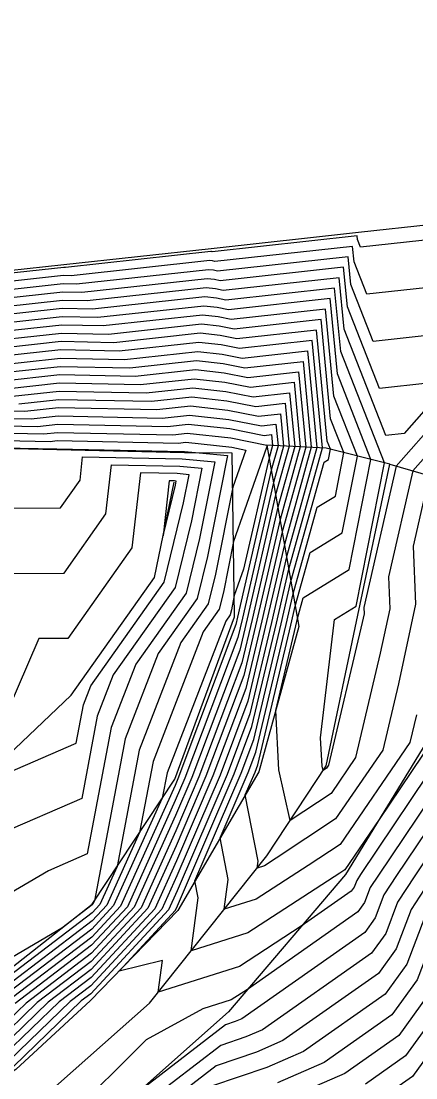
# Model space of a CAD drawing. Extents: x 2188792 to 2191981, y 386090 to 389710.
# Drawn here: x 2190880.3 to 2190902.9, y 388199.8 to 388260.4 of the extents above; entities that cross this region are included whole.
import ezdxf

# ---------------------------------------------------------------- set-up
doc = ezdxf.new("R2010")
doc.units = 0
for name, color, linetype in [('DTM Contours Major', 7, 'Continuous'), ('DTM Contours Minor', 7, 'Continuous'), ('PH Exist DTM Breakline', 7, 'Continuous')]:
    doc.layers.add(name, color=color, linetype=linetype)

msp = doc.modelspace()

# ---------------------------------------------------------------- linework, layer by layer
at = {"layer": 'DTM Contours Major'}
for points in [[(2190946.224, 388260.429), (2190938.945, 388258.116), (2190938.642, 388257.99), (2190931.371, 388255.681), (2190931.062, 388255.551), (2190923.801, 388253.244), (2190923.485, 388253.111), (2190916.233, 388250.807), (2190915.814, 388250.635), (2190908.635, 388248.354), (2190908.382, 388247.544), (2190907.731, 388247.026), (2190906.314, 388245.418), (2190900.122, 388244.74), (2190899.395, 388246.595), (2190899.309, 388247.491), (2190891.415, 388246.627), (2190891.281, 388246.653), (2190891.12, 388246.671), (2190883.174, 388245.802), (2190882.748, 388245.811), (2190874.803, 388244.942)], [(2190951.506, 388252.581), (2190946.213, 388250.286), (2190942.93, 388249.243), (2190939.157, 388247.67), (2190935.982, 388246.662), (2190932.131, 388245.046), (2190929.069, 388244.073), (2190925.137, 388242.41), (2190922.194, 388241.475), (2190916.966, 388239.328), (2190914.936, 388238.682), (2190913.546, 388234.237), (2190912.57, 388231.288), (2190912.85, 388226.092), (2190911.518, 388223.155), (2190909.856, 388217.92), (2190908.532, 388215.147), (2190905.976, 388211.345), (2190904.228, 388208.637), (2190903.009, 388205.449), (2190901.562, 388203.441), (2190897.675, 388200.711), (2190895.006, 388199.544)], [(2190906.379, 388238.728), (2190902.752, 388234.613), (2190901.366, 388228.547), (2190901.432, 388226.705), (2190900.892, 388224.169), (2190899.479, 388218.185), (2190898.07, 388216.125), (2190895.729, 388214.581), (2190895.08, 388217.478), (2190894.9, 388220.89), (2190896.05, 388225.732), (2190896.147, 388226.156), (2190896.478, 388227.351), (2190899.114, 388228.967), (2190900.355, 388235.273), (2190898.432, 388240.179), (2190898.017, 388244.493), (2190892.199, 388243.857), (2190891.556, 388243.983), (2190890.777, 388244.068), (2190884.708, 388243.405), (2190882.658, 388243.446), (2190876.595, 388242.783)], [(2190878.387, 388240.625), (2190882.569, 388241.082), (2190886.243, 388241.007), (2190890.435, 388241.466), (2190891.831, 388241.313), (2190892.983, 388241.087), (2190896.726, 388241.496), (2190897.258, 388235.956), (2190895.522, 388229.699), (2190894.66, 388225.938), (2190893.414, 388220.692), (2190892.111, 388217.218), (2190889.26, 388210.553), (2190888.766, 388209.46), (2190884.305, 388204.646), (2190883.763, 388204.233), (2190879.872, 388200.475)], [(2190880.179, 388238.466), (2190882.479, 388238.717), (2190887.777, 388238.609), (2190890.092, 388238.863), (2190892.105, 388238.642), (2190893.766, 388238.316), (2190895.434, 388238.499), (2190895.671, 388236.031), (2190894.898, 388233.243), (2190893.27, 388226.144), (2190892.843, 388224.345), (2190890.104, 388217.042), (2190889.169, 388214.856), (2190886.796, 388209.61), (2190884.345, 388206.965), (2190880.602, 388204.114), (2190878.529, 388202.112)], [(2190875.034, 388236.451), (2190881.971, 388236.307), (2190882.389, 388236.353), (2190889.312, 388236.212), (2190889.75, 388236.26), (2190892.38, 388235.972), (2190893.185, 388235.814), (2190892.441, 388233.693), (2190891.449, 388228.694), (2190891.034, 388226.995), (2190889.463, 388224.774), (2190887.079, 388218.613), (2190885.81, 388211.936), (2190884.826, 388209.759), (2190884.386, 388209.284), (2190877.441, 388203.995)], [(2190889.157, 388233.801), (2190889.204, 388234.036), (2190889.105, 388234.045), (2190888.8, 388234.051), (2190888.447, 388230.889), (2190889.157, 388233.801)], [(2190905.22, 388218.043), (2190900.788, 388211.453), (2190900.321, 388210.73), (2190899.996, 388209.879), (2190899.61, 388209.343), (2190893.278, 388204.896), (2190892.358, 388204.297), (2190890.724, 388203.781), (2190887.481, 388201.999), (2190882.996, 388197.537)]]:
    msp.add_lwpolyline(points, dxfattribs=at)
at = {"layer": 'DTM Contours Minor'}
for points in [[(2190954.491, 388262.595), (2190946.973, 388260.078), (2190946.223, 388259.753), (2190939.21, 388257.525), (2190938.676, 388257.302), (2190931.679, 388255.079), (2190931.133, 388254.85), (2190924.152, 388252.633), (2190923.595, 388252.397), (2190916.631, 388250.185), (2190915.891, 388249.881), (2190909.055, 388247.709), (2190908.609, 388246.28), (2190907.461, 388245.366), (2190904.961, 388242.53), (2190900.485, 388242.04), (2190899.202, 388245.312), (2190899.051, 388246.891), (2190891.572, 388246.073), (2190891.336, 388246.119), (2190891.051, 388246.151), (2190883.481, 388245.323), (2190882.73, 388245.338), (2190875.162, 388244.51)], [(2190954.525, 388261.963), (2190947.296, 388259.542), (2190946.222, 388259.076), (2190939.476, 388256.933), (2190938.711, 388256.614), (2190931.986, 388254.478), (2190931.205, 388254.15), (2190924.503, 388252.021), (2190923.705, 388251.684), (2190917.028, 388249.563), (2190915.967, 388249.127), (2190909.475, 388247.065), (2190908.835, 388245.016), (2190907.19, 388243.707), (2190903.608, 388239.642), (2190900.848, 388239.34), (2190899.01, 388244.029), (2190898.792, 388246.292), (2190891.728, 388245.519), (2190891.391, 388245.585), (2190890.983, 388245.63), (2190883.788, 388244.843), (2190882.712, 388244.865), (2190875.52, 388244.079)], [(2190946.224, 388261.105), (2190938.679, 388258.708), (2190938.607, 388258.678), (2190931.064, 388256.282), (2190930.991, 388256.251), (2190923.45, 388253.856), (2190923.375, 388253.824), (2190915.836, 388251.429), (2190915.737, 388251.388), (2190908.215, 388248.999), (2190908.155, 388248.808), (2190908.002, 388248.685), (2190907.667, 388248.305), (2190899.76, 388247.44), (2190899.588, 388247.878), (2190899.567, 388248.09), (2190891.258, 388247.181), (2190891.226, 388247.188), (2190891.188, 388247.192), (2190882.867, 388246.282), (2190882.766, 388246.284), (2190874.445, 388245.374)], [(2190947.62, 388259.007), (2190946.221, 388258.4), (2190939.742, 388256.342), (2190938.745, 388255.926), (2190932.294, 388253.877), (2190931.276, 388253.45), (2190924.855, 388251.41), (2190923.815, 388250.97), (2190917.426, 388248.941), (2190916.044, 388248.373), (2190909.895, 388246.42), (2190909.062, 388243.753), (2190906.92, 388242.047), (2190902.255, 388236.754), (2190901.21, 388236.64), (2190898.817, 388242.745), (2190898.534, 388245.692), (2190891.885, 388244.965), (2190891.446, 388245.051), (2190890.914, 388245.109), (2190884.094, 388244.364), (2190882.694, 388244.392), (2190875.879, 388243.647)], [(2190951.182, 388253.117), (2190946.213, 388250.962), (2190942.664, 388249.834), (2190939.123, 388248.358), (2190935.675, 388247.263), (2190932.06, 388245.746), (2190928.718, 388244.684), (2190925.026, 388243.123), (2190921.796, 388242.097), (2190916.89, 388240.081), (2190914.516, 388239.327), (2190912.892, 388234.131), (2190911.75, 388230.683), (2190911.979, 388226.436), (2190910.891, 388224.037), (2190909.012, 388218.118), (2190907.87, 388215.726), (2190904.938, 388211.367), (2190903.446, 388209.056), (2190902.406, 388206.335), (2190901.172, 388204.622), (2190896.495, 388201.337), (2190894.4, 388200.421), (2190891.218, 388199.341)], [(2190951.83, 388252.046), (2190946.212, 388249.609), (2190943.195, 388248.651), (2190939.192, 388246.982), (2190936.29, 388246.061), (2190932.203, 388244.345), (2190929.421, 388243.461), (2190925.247, 388241.697), (2190922.591, 388240.853), (2190917.043, 388238.574), (2190915.356, 388238.038), (2190914.201, 388234.344), (2190913.39, 388231.893), (2190913.721, 388225.747), (2190912.146, 388222.274), (2190910.701, 388217.722), (2190909.195, 388214.568), (2190907.013, 388211.323), (2190905.009, 388208.219), (2190903.611, 388204.563), (2190901.953, 388202.261), (2190898.855, 388200.085), (2190895.611, 388198.668)], [(2190952.154, 388251.51), (2190946.211, 388248.933), (2190943.461, 388248.06), (2190939.226, 388246.294), (2190936.597, 388245.459), (2190932.274, 388243.645), (2190929.772, 388242.85), (2190925.357, 388240.983), (2190922.988, 388240.231), (2190917.12, 388237.82), (2190915.776, 388237.393), (2190914.856, 388234.45), (2190914.21, 388232.498), (2190914.592, 388225.402), (2190912.774, 388221.393), (2190911.546, 388217.524), (2190909.857, 388213.988), (2190908.051, 388211.302), (2190905.79, 388207.8), (2190904.214, 388203.677), (2190902.343, 388201.081), (2190900.035, 388199.459)], [(2190952.478, 388250.975), (2190946.21, 388248.257), (2190943.727, 388247.468), (2190939.26, 388245.606), (2190936.904, 388244.858), (2190932.345, 388242.944), (2190930.123, 388242.239), (2190925.467, 388240.27), (2190923.386, 388239.609), (2190917.197, 388237.066), (2190916.196, 388236.748), (2190915.511, 388234.557), (2190915.03, 388233.103), (2190915.463, 388225.057), (2190913.401, 388220.511), (2190912.39, 388217.327), (2190910.52, 388213.409), (2190909.088, 388211.28), (2190906.571, 388207.382), (2190904.817, 388202.791), (2190902.734, 388199.9), (2190901.215, 388198.833)], [(2190906.649, 388240.388), (2190901.803, 388234.889), (2190899.95, 388226.782), (2190899.963, 388226.424), (2190899.858, 388225.931), (2190897.927, 388217.756), (2190897.809, 388217.583), (2190897.613, 388217.453), (2190897.558, 388217.696), (2190897.473, 388219.318), (2190898.262, 388226.097), (2190899.512, 388226.864), (2190901.128, 388235.074), (2190898.625, 388241.462), (2190898.276, 388245.093), (2190892.042, 388244.411), (2190891.501, 388244.517), (2190890.846, 388244.589), (2190884.401, 388243.884), (2190882.676, 388243.919), (2190876.237, 388243.215)], [(2190903.701, 388234.338), (2190902.781, 388230.312), (2190902.901, 388226.986), (2190901.927, 388222.407), (2190901.031, 388218.615), (2190898.33, 388214.668), (2190894.931, 388212.426), (2190894.258, 388211.987), (2190893.842, 388211.856), (2190893.893, 388212.243), (2190893.158, 388216.051), (2190893.717, 388217.358), (2190893.871, 388217.769), (2190895.772, 388225.773), (2190896.022, 388226.864), (2190896.876, 388229.943), (2190898.715, 388231.071), (2190899.581, 388235.472), (2190898.239, 388238.896), (2190897.759, 388243.894), (2190892.355, 388243.303), (2190891.611, 388243.449), (2190890.709, 388243.548), (2190885.015, 388242.925), (2190882.64, 388242.973), (2190876.954, 388242.352)], [(2190902.961, 388220.645), (2190902.583, 388219.045), (2190898.591, 388213.211), (2190896.751, 388211.997), (2190893.783, 388210.065), (2190891.951, 388209.487), (2190892.177, 388211.192), (2190891.715, 388213.582), (2190893.315, 388217.323), (2190893.757, 388218.5), (2190895.494, 388225.814), (2190895.897, 388227.573), (2190897.273, 388232.534), (2190898.317, 388233.174), (2190898.808, 388235.67), (2190898.047, 388237.612), (2190897.501, 388243.294), (2190892.512, 388242.749), (2190891.666, 388242.915), (2190890.64, 388243.027), (2190885.322, 388242.446), (2190882.622, 388242.501), (2190877.312, 388241.92)], [(2190903.895, 388219.202), (2190900.82, 388214.63), (2190898.852, 388211.753), (2190898.572, 388211.569), (2190893.308, 388208.142), (2190890.06, 388207.117), (2190890.46, 388210.141), (2190890.272, 388211.113), (2190892.914, 388217.288), (2190893.642, 388219.231), (2190895.216, 388225.856), (2190895.772, 388228.282), (2190897.671, 388235.126), (2190897.918, 388235.278), (2190898.035, 388235.869), (2190897.854, 388236.329), (2190897.242, 388242.695), (2190892.669, 388242.195), (2190891.721, 388242.381), (2190890.572, 388242.507), (2190885.629, 388241.966), (2190882.605, 388242.028), (2190877.67, 388241.488)], [(2190904.557, 388218.623), (2190899.75, 388211.474), (2190899.54, 388211.149), (2190899.393, 388210.765), (2190899.219, 388210.523), (2190896.365, 388208.519), (2190892.833, 388206.219), (2190888.169, 388204.747), (2190888.407, 388206.545), (2190885.931, 388205.946), (2190889.16, 388209.431), (2190889.278, 388209.692), (2190892.512, 388217.253), (2190893.528, 388219.961), (2190894.938, 388225.897), (2190895.647, 388228.991), (2190897.576, 388235.941), (2190896.984, 388242.096), (2190892.826, 388241.641), (2190891.776, 388241.847), (2190890.503, 388241.986), (2190885.936, 388241.487), (2190882.587, 388241.555), (2190878.029, 388241.056)], [(2190878.746, 388240.193), (2190882.551, 388240.609), (2190886.55, 388240.528), (2190890.366, 388240.945), (2190891.886, 388240.779), (2190893.139, 388240.533), (2190896.467, 388240.897), (2190896.941, 388235.971), (2190895.398, 388230.408), (2190894.382, 388225.979), (2190893.3, 388221.423), (2190891.71, 388217.183), (2190889.241, 388211.413), (2190888.372, 388209.49), (2190884.313, 388205.11), (2190883.131, 388204.21), (2190879.603, 388200.803)], [(2190879.104, 388239.761), (2190882.533, 388240.136), (2190886.856, 388240.048), (2190890.298, 388240.424), (2190891.94, 388240.245), (2190893.296, 388239.979), (2190896.209, 388240.297), (2190896.623, 388235.986), (2190895.273, 388231.117), (2190894.104, 388226.021), (2190893.185, 388222.153), (2190891.308, 388217.148), (2190889.223, 388212.274), (2190887.978, 388209.52), (2190884.321, 388205.574), (2190882.498, 388204.186), (2190879.335, 388201.13)], [(2190879.462, 388239.329), (2190882.515, 388239.663), (2190887.163, 388239.569), (2190890.229, 388239.904), (2190891.995, 388239.711), (2190893.453, 388239.425), (2190895.951, 388239.698), (2190896.306, 388236.001), (2190895.148, 388231.826), (2190893.826, 388226.062), (2190893.071, 388222.884), (2190890.907, 388217.112), (2190889.205, 388213.135), (2190887.584, 388209.55), (2190884.329, 388206.038), (2190881.866, 388204.162), (2190879.066, 388201.458)], [(2190879.821, 388238.898), (2190882.497, 388239.19), (2190887.47, 388239.089), (2190890.161, 388239.383), (2190892.05, 388239.177), (2190893.61, 388238.871), (2190895.692, 388239.098), (2190895.989, 388236.016), (2190895.023, 388232.534), (2190893.548, 388226.103), (2190892.957, 388223.615), (2190890.505, 388217.077), (2190889.187, 388213.995), (2190887.19, 388209.58), (2190884.337, 388206.501), (2190881.234, 388204.138), (2190878.798, 388201.785)], [(2190874.903, 388238.151), (2190880.537, 388238.034), (2190882.461, 388238.244), (2190888.084, 388238.13), (2190890.024, 388238.342), (2190892.16, 388238.108), (2190893.923, 388237.762), (2190895.176, 388237.899), (2190895.354, 388236.046), (2190894.773, 388233.952), (2190892.992, 388226.186), (2190892.728, 388225.076), (2190889.702, 388217.007), (2190889.15, 388215.717), (2190886.402, 388209.639), (2190884.354, 388207.429), (2190879.97, 388204.091)], [(2190874.935, 388237.726), (2190880.896, 388237.602), (2190882.443, 388237.772), (2190888.391, 388237.65), (2190889.956, 388237.822), (2190892.215, 388237.574), (2190894.08, 388237.208), (2190894.917, 388237.3), (2190895.037, 388236.06), (2190894.648, 388234.661), (2190892.714, 388226.227), (2190892.614, 388225.807), (2190889.301, 388216.972), (2190889.132, 388216.577), (2190886.008, 388209.669), (2190884.362, 388207.893), (2190879.338, 388204.067)], [(2190874.968, 388237.301), (2190881.254, 388237.171), (2190882.425, 388237.299), (2190888.698, 388237.171), (2190889.887, 388237.301), (2190892.27, 388237.04), (2190894.237, 388236.654), (2190894.659, 388236.701), (2190894.719, 388236.075), (2190894.523, 388235.37), (2190893.059, 388228.983), (2190892.528, 388227.469), (2190892.365, 388226.651), (2190892.298, 388226.373), (2190892.041, 388226.01), (2190888.677, 388217.319), (2190888.4, 388215.859), (2190885.614, 388209.699), (2190884.37, 388208.357), (2190878.705, 388204.043)], [(2190875.001, 388236.876), (2190881.613, 388236.739), (2190882.407, 388236.826), (2190889.005, 388236.691), (2190889.819, 388236.78), (2190892.325, 388236.506), (2190894.394, 388236.1), (2190894.401, 388236.101), (2190894.402, 388236.09), (2190894.399, 388236.078), (2190894.373, 388235.969), (2190892.484, 388230.581), (2190891.907, 388227.673), (2190891.666, 388226.684), (2190890.752, 388225.392), (2190887.878, 388217.966), (2190887.105, 388213.897), (2190885.22, 388209.729), (2190884.378, 388208.82), (2190878.073, 388204.019)], [(2190875.067, 388236.026), (2190882.329, 388235.875), (2190882.371, 388235.88), (2190889.618, 388235.732), (2190889.682, 388235.739), (2190890.52, 388235.648), (2190892.139, 388235.501), (2190890.99, 388229.716), (2190890.403, 388227.305), (2190888.174, 388224.156), (2190886.279, 388219.26), (2190884.516, 388209.974), (2190884.432, 388209.788), (2190884.394, 388209.748), (2190882.642, 388208.413), (2190876.973, 388205.085)], [(2190877.079, 388232.477), (2190882.563, 388232.503), (2190883.69, 388234.097), (2190883.838, 388235.421), (2190889.547, 388235.303), (2190891.405, 388235.135), (2190890.532, 388230.737), (2190889.771, 388227.616), (2190886.885, 388223.538), (2190885.48, 388219.907), (2190884.105, 388212.666), (2190881.881, 388211.703), (2190876.888, 388208.772)], [(2190872.188, 388212.998), (2190870.856, 388213.521), (2190868.828, 388227.948), (2190868.748, 388231.969), (2190876.221, 388221.861), (2190879.207, 388228.744), (2190882.78, 388228.761), (2190885.178, 388232.149), (2190885.492, 388234.965), (2190889.4, 388234.884), (2190890.671, 388234.769), (2190890.074, 388231.758), (2190889.14, 388227.927), (2190885.596, 388222.92), (2190884.681, 388220.554), (2190883.785, 388215.837), (2190879.108, 388213.812), (2190876.802, 388212.458), (2190872.887, 388212.249), (2190872.188, 388212.998)], [(2190883.882, 388221.201), (2190884.307, 388222.302), (2190888.508, 388228.238), (2190889.616, 388232.78), (2190889.938, 388234.402), (2190889.252, 388234.464), (2190887.146, 388234.508), (2190886.665, 388230.201), (2190882.998, 388225.018), (2190881.336, 388225.01), (2190877.636, 388216.484), (2190883.465, 388219.007), (2190883.882, 388221.201)], [(2190905.882, 388217.464), (2190901.825, 388211.431), (2190901.102, 388210.311), (2190900.598, 388208.993), (2190900, 388208.163), (2190892.955, 388203.214), (2190892.583, 388203.051), (2190892.018, 388202.86), (2190887.245, 388199.179)], [(2190906.545, 388216.885), (2190902.863, 388211.41), (2190901.884, 388209.893), (2190901.201, 388208.107), (2190900.391, 388206.982), (2190894.135, 388202.588), (2190893.189, 388202.175), (2190891.752, 388201.687), (2190887.573, 388198.465)], [(2190903.9, 388211.388), (2190902.665, 388209.474), (2190901.804, 388207.221), (2190900.781, 388205.802), (2190895.315, 388201.962), (2190893.795, 388201.298), (2190891.485, 388200.514), (2190887.902, 388197.751)]]:
    msp.add_lwpolyline(points, dxfattribs=at)
at = {"layer": 'PH Exist DTM Breakline'}
for points in [[(2190946.225, 388261.315), (2190938.597, 388258.891), (2190930.969, 388256.468), (2190923.341, 388254.045), (2190915.713, 388251.621), (2190908.085, 388249.198), (2190899.647, 388248.276), (2190891.209, 388247.353), (2190882.771, 388246.431), (2190874.334, 388245.508)], [(2190894.396, 388236.091), (2190896.226, 388225.706), (2190893.932, 388217.377), (2190889.284, 388209.421), (2190884.298, 388204.253), (2190880.014, 388200.302), (2190876.106, 388197.881), (2190867.985, 388193.432), (2190861.604, 388193.075), (2190855.867, 388195.287), (2190850.318, 388200.416), (2190843.014, 388205.983), (2190836.412, 388211.462), (2190830.821, 388217.47), (2190828.331, 388220.997), (2190823.437, 388227.742), (2190822.1, 388228.058), (2190819.931, 388227.651), (2190807.786, 388222.713)], [(2190870.445, 388200.089), (2190876.999, 388203.979), (2190884.395, 388209.791), (2190889.124, 388216.957), (2190892.545, 388226.252), (2190892.414, 388235.638), (2190889.67, 388235.652), (2190882.369, 388235.827), (2190875.069, 388236.002), (2190867.042, 388235.464), (2190859.015, 388234.926), (2190846.113, 388234.278), (2190836.926, 388233.502), (2190830.186, 388230.221), (2190823.437, 388227.742)], [(2190901.431, 388234.996), (2190897.794, 388235.931), (2190894.396, 388236.091)], [(2190878.069, 388195.604), (2190887.667, 388204.117), (2190894.397, 388212.551), (2190897.785, 388217.716), (2190899.608, 388226.356), (2190901.431, 388234.996), (2190905.574, 388233.794)], [(2190835.789, 388229.08), (2190839.011, 388221.765), (2190844.086, 388215.066), (2190849.943, 388212.467), (2190853.814, 388211.583), (2190857.877, 388211.172), (2190860.953, 388211.565), (2190865.997, 388213.543), (2190872.257, 388213.515), (2190876.729, 388215.621), (2190883.187, 388221.764), (2190887.959, 388228.508), (2190889.08, 388233.974)], [(2190910.846, 388233.798), (2190908.084, 388227.978), (2190903.716, 388219.359), (2190898.899, 388211.492), (2190892.191, 388203.619), (2190887.236, 388199.2), (2190880.399, 388194.43)]]:
    msp.add_lwpolyline(points, dxfattribs=at)

doc.saveas('drawing.dxf')
